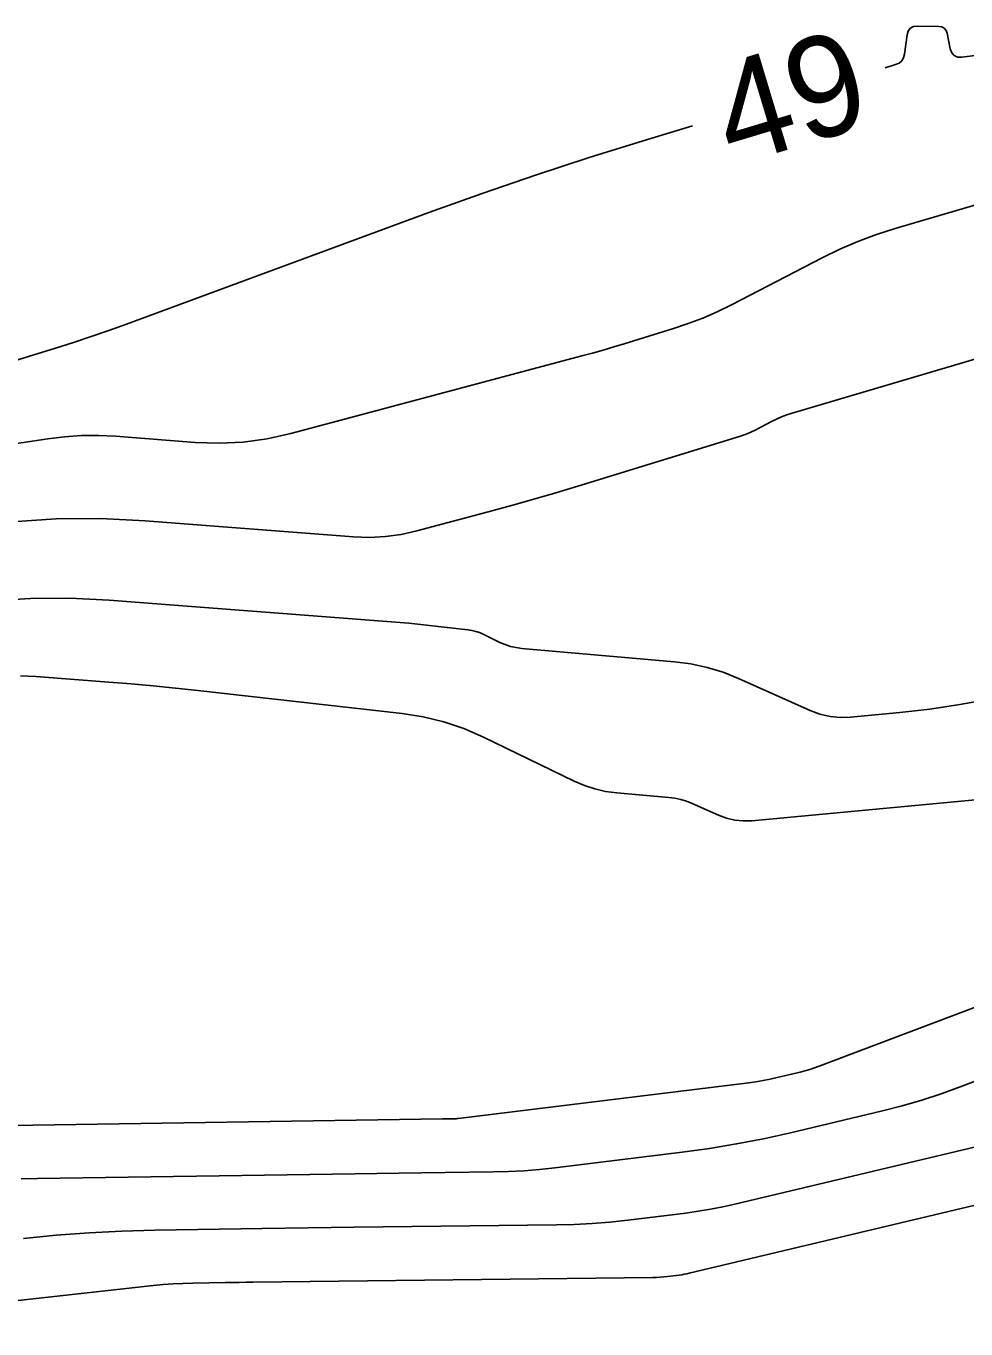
# Model space of a CAD drawing. Extents: x 2384780 to 2405861, y 547869 to 573706.
# Drawn here: x 2396527 to 2396545.69, y 552652.11 to 552678 of the extents above; entities that cross this region are included whole.
import ezdxf

# ---------------------------------------------------------------- set-up
doc = ezdxf.new("R2010")
doc.units = 0
doc.layers.add('Old_Level_60', color=7, linetype='Continuous')
doc.layers.add('Old_Level_61', color=7, linetype='Continuous')

msp = doc.modelspace()

# ---------------------------------------------------------------- linework, layer by layer
at = {"layer": 'Old_Level_60'}
for points in [[(2396550.0595, 552677.93725), (2396545.608, 552677.38775), (2396545.52175, 552677.389), (2396545.4545, 552677.417), (2396545.4065, 552677.4715), (2396545.37725, 552677.55275), (2396545.31275, 552677.86075), (2396545.29225, 552677.91875), (2396545.25825, 552677.9605), (2396545.211, 552677.98625), (2396545.15025, 552677.99575), (2396544.72375, 552678.00475), (2396544.64225, 552677.995), (2396544.58075, 552677.96225), (2396544.539, 552677.90625), (2396544.51725, 552677.82725), (2396544.46775, 552677.4485), (2396544.44875, 552677.3745), (2396544.41275, 552677.315), (2396544.35975, 552677.26975), (2396544.29, 552677.23875), (2396544.08425, 552677.17675)], [(2396540.2545, 552676.02225), (2396539.27025, 552675.7255), (2396538.1975, 552675.39325), (2396537.13, 552675.045), (2396536.06775, 552674.68025), (2396535.011, 552674.29975), (2396529.00025, 552672.08325), (2396528.6495, 552671.9565), (2396528.29725, 552671.83475), (2396527.94325, 552671.718), (2396527.5875, 552671.606), (2396526.423, 552671.24775)], [(2396546.04325, 552674.5005), (2396544.2825, 552673.98075), (2396543.90875, 552673.8605), (2396543.54175, 552673.72325), (2396543.182, 552673.5685), (2396542.829, 552673.3965), (2396541.02475, 552672.46375), (2396540.74425, 552672.3265), (2396540.45875, 552672.20225), (2396540.16775, 552672.091), (2396539.8715, 552671.9925), (2396538.89525, 552671.692), (2396538.68575, 552671.6285), (2396538.47575, 552671.56725), (2396538.265, 552671.50775), (2396538.054, 552671.45025), (2396532.265, 552669.90625), (2396531.7945, 552669.80175), (2396531.32025, 552669.7375), (2396530.84225, 552669.714), (2396530.3605, 552669.731), (2396528.7805, 552669.853), (2396528.44225, 552669.8695), (2396528.10475, 552669.867), (2396527.768, 552669.84525), (2396527.432, 552669.8045), (2396517.7895, 552668.35675)], [(2396548.33325, 552672.11075), (2396542.234, 552670.31025), (2396542.1275, 552670.276), (2396542.02325, 552670.237), (2396541.92075, 552670.193), (2396541.82025, 552670.144), (2396541.495, 552669.97575), (2396541.42475, 552669.9415), (2396541.353, 552669.91025), (2396541.28, 552669.88225), (2396541.20575, 552669.85775), (2396537.972, 552668.86225), (2396537.53425, 552668.7295), (2396537.095, 552668.60125), (2396536.65475, 552668.477), (2396536.21325, 552668.357), (2396534.769, 552667.97175), (2396534.45825, 552667.90275), (2396534.145, 552667.86025), (2396533.82925, 552667.84475), (2396533.51125, 552667.856), (2396529.3705, 552668.17575), (2396528.484, 552668.21925), (2396527.5995, 552668.2125), (2396526.71675, 552668.1555)], [(2396546.9535, 552664.766), (2396545.56675, 552664.52425), (2396545.26975, 552664.4755), (2396544.97225, 552664.43275), (2396544.674, 552664.396), (2396544.37475, 552664.365), (2396543.39625, 552664.27425), (2396543.18875, 552664.26775), (2396542.9855, 552664.28775), (2396542.7865, 552664.334), (2396542.592, 552664.4065), (2396541.1675, 552665.04025), (2396540.85875, 552665.163), (2396540.543, 552665.25875), (2396540.2205, 552665.328), (2396539.89125, 552665.37075), (2396536.8555, 552665.638), (2396536.7435, 552665.653), (2396536.634, 552665.67775), (2396536.5275, 552665.7125), (2396536.4235, 552665.75725), (2396536.08875, 552665.91975), (2396536.01625, 552665.95125), (2396535.94175, 552665.97625), (2396535.86525, 552665.995), (2396535.787, 552666.007), (2396534.96525, 552666.0995), (2396534.789, 552666.11875), (2396534.61275, 552666.13625), (2396534.43625, 552666.15225), (2396534.25975, 552666.1665), (2396528.65275, 552666.59925), (2396527.87125, 552666.63775), (2396527.0915, 552666.63175), (2396526.313, 552666.5815)], [(2396526.90425, 552655.09525), (2396527.22625, 552655.104), (2396533.0965, 552655.19275), (2396533.53575, 552655.199), (2396533.97525, 552655.20525), (2396534.4145, 552655.211), (2396534.854, 552655.21625), (2396536.289, 552655.23325), (2396536.5965, 552655.241), (2396536.903, 552655.2575), (2396537.20925, 552655.28225), (2396537.51475, 552655.3155), (2396540.04775, 552655.62675), (2396540.58925, 552655.70075), (2396541.128, 552655.79), (2396541.664, 552655.89425), (2396542.1975, 552656.0135), (2396544.03225, 552656.45025), (2396544.4235, 552656.55), (2396544.811, 552656.66225), (2396545.1945, 552656.78675), (2396545.5745, 552656.92375), (2396549.077, 552658.24975)], [(2396526.953, 552653.9125), (2396527.603, 552653.977), (2396528.254, 552654.02575), (2396528.906, 552654.059), (2396529.559, 552654.07675), (2396531.69375, 552654.109), (2396532.151, 552654.11575), (2396532.6085, 552654.122), (2396533.066, 552654.128), (2396533.52325, 552654.1335), (2396537.54475, 552654.181), (2396537.90025, 552654.19), (2396538.25525, 552654.209), (2396538.60925, 552654.23775), (2396538.963, 552654.27625), (2396540.11675, 552654.418), (2396540.3635, 552654.45175), (2396540.60875, 552654.49225), (2396540.853, 552654.53975), (2396541.096, 552654.594), (2396546.191, 552655.80725)], [(2396521.776, 552652.11425), (2396529.5295, 552652.976), (2396529.72625, 552652.9955), (2396529.92325, 552653.01025), (2396530.12075, 552653.02025), (2396530.3185, 552653.02575), (2396530.96475, 552653.0355), (2396531.10325, 552653.0375), (2396531.24175, 552653.0395), (2396531.38025, 552653.04125), (2396531.51875, 552653.043), (2396539.4635, 552653.1365), (2396539.536, 552653.1385), (2396539.6085, 552653.14225), (2396539.68075, 552653.14825), (2396539.75275, 552653.156), (2396539.98825, 552653.185), (2396540.0385, 552653.19175), (2396540.0885, 552653.20025), (2396540.13825, 552653.20975), (2396540.188, 552653.221), (2396549.133, 552655.35075)]]:
    msp.add_lwpolyline(points, dxfattribs=at)
at = {"layer": 'Old_Level_61'}
for points in [[(2396547.29125, 552662.758), (2396541.43325, 552662.21375), (2396541.26125, 552662.20825), (2396541.093, 552662.22475), (2396540.92825, 552662.26325), (2396540.76725, 552662.32325), (2396540.24675, 552662.55475), (2396540.134, 552662.5995), (2396540.01875, 552662.6345), (2396539.901, 552662.65975), (2396539.7805, 552662.6755), (2396538.744, 552662.76675), (2396538.5245, 552662.796), (2396538.31025, 552662.84475), (2396538.1015, 552662.91275), (2396537.89825, 552663.0005), (2396536.09875, 552663.87325), (2396535.70825, 552664.04275), (2396535.3075, 552664.17775), (2396534.89675, 552664.27775), (2396534.476, 552664.34325), (2396530.414, 552664.8005), (2396529.97275, 552664.84825), (2396529.531, 552664.892), (2396529.08875, 552664.932), (2396528.64625, 552664.968), (2396527.19425, 552665.08025), (2396526.88775, 552665.09525)], [(2396524.986, 552656.13275), (2396535.279, 552656.288), (2396535.3105, 552656.2885), (2396535.342, 552656.289), (2396535.3735, 552656.2895), (2396535.405, 552656.28975), (2396535.50775, 552656.291), (2396535.53, 552656.2915), (2396535.552, 552656.29275), (2396535.57375, 552656.2945), (2396535.59575, 552656.297), (2396541.37125, 552657.0065), (2396541.513, 552657.02575), (2396541.65425, 552657.04925), (2396541.79475, 552657.0765), (2396541.9345, 552657.10775), (2396542.38975, 552657.21625), (2396542.487, 552657.241), (2396542.583, 552657.26875), (2396542.67825, 552657.29975), (2396542.7725, 552657.33375), (2396548.766, 552659.60275)]]:
    msp.add_lwpolyline(points, dxfattribs=at)

# ---------------------------------------------------------------- texts
at = {"layer": 'Old_Level_60'}
msp.add_text('49', height=2, rotation=16.776333, dxfattribs=at).set_placement((2396541.04075, 552675.21475))

doc.saveas('drawing.dxf')
